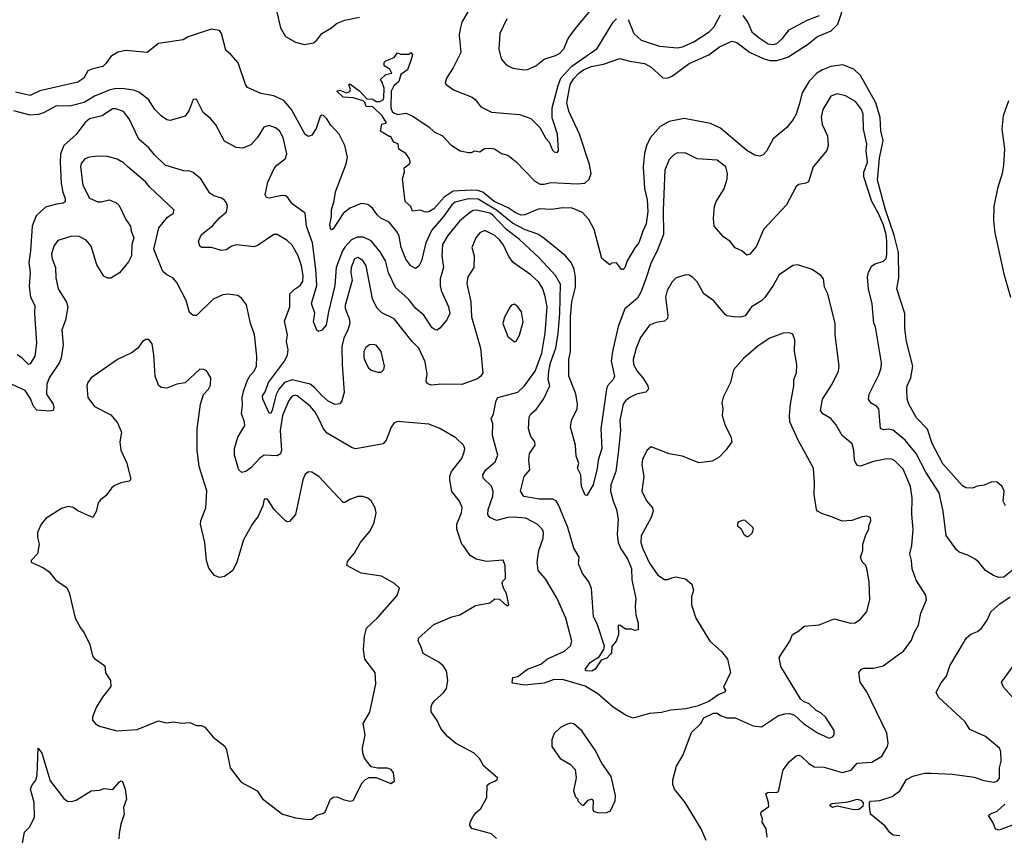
# Model space of a CAD drawing. Extents: x 2133489 to 2292442, y 756223 to 916462.
# Tile 294 of 463: x 2182931 to 2188909, y 896216 to 901170. Entities that reach past the tile are written whole.
import ezdxf

# ---------------------------------------------------------------- set-up
doc = ezdxf.new("R2010")
doc.units = 0

msp = doc.modelspace()

# ---------------------------------------------------------------- linework, layer by layer
at = {"layer": '0CON20XD'}
for points in [[(2185307, 900927), (2185286, 900865), (2185244.2, 900835.8), (2185233.8, 900795), (2185203.1, 900766.9), (2185186, 900735), (2185183.9, 900633.9), (2185191.9, 900611.9), (2185203, 900603), (2185225, 900594), (2185275, 900602), (2185315, 900586.2), (2185415, 900518), (2185447.7, 900487.7), (2185498.8, 900465), (2185549.7, 900409.7), (2185605, 900374), (2185656.1, 900363.9), (2185675, 900363.8), (2185695, 900372.5), (2185725, 900367.5), (2185752.9, 900387.1), (2185785, 900388.6), (2185814.2, 900384.2), (2185856.1, 900356.1), (2185895, 900346.2), (2185945, 900306), (2186059.1, 900189.1), (2186090.9, 900170.9), (2186115, 900170), (2186155, 900181.1), (2186315, 900171.6), (2186362.7, 900177.3), (2186388.7, 900201.3), (2186401.2, 900235), (2186390.7, 900289.3), (2186330.8, 900475), (2186265, 900614.5), (2186253.8, 900665), (2186272.8, 900775), (2186295, 900812.8), (2186325, 900844.7), (2186354.6, 900865), (2186401.5, 900885), (2186475, 900899.5), (2186575, 900933.1), (2186635, 900917.1), (2186725, 900904), (2186765, 900880.9), (2186835, 900816.2), (2186865, 900814.1), (2186895, 900828.7), (2186995, 900902.5), (2187115, 900956.8), (2187178.9, 901005), (2187255, 901039.5), (2187285, 901031.5), (2187361.7, 900971.7), (2187445, 900933.7), (2187485, 900922.1), (2187527.8, 900922.2), (2187595, 900942.5), (2187715, 901019.7), (2187775, 901068.2), (2187858.2, 901101.8), (2187898.6, 901141.4), (2187931.1, 901238.9)], [(2185659.5, 901230.5), (2185616.2, 901155), (2185605.5, 901115), (2185600, 901075), (2185609.7, 900970.3), (2185563.6, 900876.4), (2185522.5, 900815), (2185513.8, 900785), (2185518.3, 900778.3), (2185564.1, 900744.1), (2185678.3, 900698.3), (2185696.2, 900685), (2185730.9, 900640.9), (2185795, 900608.6), (2185965, 900592.9), (2186035, 900568.8), (2186088.8, 900515), (2186125, 900447.5), (2186146.7, 900425), (2186165, 900377.5), (2186176.7, 900366.7), (2186195, 900362.5), (2186202.5, 900375), (2186195.7, 900475), (2186163.4, 900573.4), (2186163.3, 900635), (2186200.7, 900769.3), (2186216.2, 900815), (2186283.1, 900886.9), (2186437.8, 900995), (2186535, 901154), (2186555, 901174.2)], [(2185889.2, 901175), (2185846.2, 901085), (2185839.3, 900990.7), (2185855, 900932), (2185885, 900894.4), (2185925.4, 900875.4), (2185995, 900864.5), (2186015, 900866.7), (2186065, 900890), (2186115, 900929.5), (2186185, 900951.5), (2186209.2, 900965), (2186235, 900992), (2186261.8, 901055), (2186305, 901115.6), (2186425, 901260)], [(2184492.7, 901215), (2184515, 901120), (2184545, 901068.1), (2184605, 901033.5), (2184658.7, 901018.7), (2184715, 901029.4), (2184734.6, 901045.4), (2184765, 901085.8), (2184825, 901120.8), (2184853.8, 901146.2), (2184905, 901165.7), (2184995, 901185.6)], [(2186625, 901171.4), (2186660.4, 901085), (2186704.2, 901045), (2186815, 901008.5), (2186925, 900999.1), (2186955, 901005.3), (2187024.4, 901035.6), (2187116.7, 901095), (2187146.2, 901125), (2187185, 901198.9)], [(2187321.4, 901195), (2187352.7, 901152.7), (2187376.4, 901095), (2187420.1, 901060.1), (2187475, 901022.9), (2187505, 901018.8), (2187527.5, 901025), (2187562.2, 901055), (2187602.7, 901107.3), (2187712.7, 901167.3), (2187787.5, 901195)], [(2185923.3, 899933.3), (2185825, 900012.7), (2185715, 900078.5), (2185655, 900082.1), (2185575, 900061.2), (2185554.8, 900045), (2185504.9, 899975.1), (2185431.3, 899888.7), (2185396, 899815), (2185371.1, 899705), (2185355, 899673.3), (2185335, 899658.8), (2185305, 899674.3), (2185275, 899715.8), (2185246.5, 899785), (2185235.4, 899855), (2185225, 899877.1), (2185175, 899939.6), (2185124.3, 899965), (2185102, 899985), (2185073.3, 900025), (2185045, 900046.7), (2185005, 900053.8), (2184935.4, 900024.6), (2184895, 899992.9), (2184835, 899898.6), (2184825, 899893.8), (2184818.6, 899898.6), (2184813.8, 899925), (2184823.5, 899975), (2184823.6, 900015), (2184841.4, 900068.6), (2184848.2, 900125), (2184913.1, 900295), (2184920.9, 900335), (2184905.7, 900405), (2184871.4, 900475), (2184819.6, 900529.6), (2184795, 900567.5), (2184775, 900588), (2184765, 900590), (2184755, 900582.5), (2184731.7, 900508.3), (2184705, 900468), (2184685, 900460.8), (2184665, 900471.4), (2184581.3, 900625), (2184535, 900678.5), (2184475, 900706.6), (2184395, 900720.5), (2184315, 900757.5), (2184303.1, 900775), (2184257.2, 900907.2), (2184215, 900957.1), (2184183.1, 900985), (2184155.5, 901085.5), (2184145, 901103.3), (2184093, 901113), (2183954.5, 901065.5), (2183923.4, 901046.6), (2183774.5, 901025.5), (2183705, 900970), (2183575, 900982), (2183526.8, 900973.2), (2183483.7, 900946.3), (2183457.1, 900905), (2183435.8, 900885), (2183375, 900871.9), (2183345, 900858), (2183320, 900815), (2183285, 900790.9), (2183052.6, 900737.4), (2182995, 900709.6), (2182905, 900728.9)], [(2188917, 898217), (2188901.9, 898245), (2188907.1, 898305), (2188896.2, 898335), (2188865, 898360), (2188833, 898363), (2188787.5, 898342.5), (2188745, 898336), (2188715, 898324), (2188675.9, 898325.9), (2188655, 898338), (2188535, 898472.9), (2188471.5, 898595), (2188443, 898683), (2188375, 898750.6), (2188331.1, 898831.1), (2188319.4, 898865), (2188317.5, 898925), (2188320, 898945), (2188342.1, 898995), (2188353.1, 899065), (2188314.5, 899215), (2188304.7, 899294.7), (2188305.2, 899385), (2188255.7, 899535), (2188268.5, 899601.5), (2188266, 899755), (2188241.1, 899861.1), (2188187.5, 900015), (2188139.4, 900195), (2188150.5, 900329.5), (2188172.8, 900435), (2188159.6, 900495), (2188156.1, 900575), (2188128.2, 900665), (2188035, 900830.4), (2187995, 900869.2), (2187927.5, 900895), (2187855, 900885.3), (2187805, 900864.7), (2187771.5, 900845), (2187724.8, 900795.2), (2187682.2, 900725), (2187664, 900655), (2187645.4, 900595), (2187626.4, 900563.6), (2187588.1, 900515), (2187506, 900445), (2187465, 900371.2), (2187445, 900348.8), (2187425, 900340), (2187395, 900345.8), (2187345, 900375.6), (2187185, 900510.6), (2187125, 900538.1), (2186965, 900569.5), (2186875, 900551.1), (2186819.8, 900520.2), (2186758.1, 900451.9), (2186735.9, 900404.1), (2186724.1, 900355.9), (2186716.8, 900275), (2186724.7, 900145), (2186741, 900075), (2186744.8, 900005), (2186735, 899930), (2186714.2, 899884.2), (2186690.8, 899815), (2186665.7, 899784.3), (2186620, 899705), (2186605, 899662.5), (2186595, 899652.5), (2186585, 899652.5), (2186555, 899692.5), (2186525, 899690), (2186515, 899680), (2186465, 899720), (2186419.2, 899895), (2186385.5, 899955.5), (2186347.5, 899997.5), (2186285, 900024.5), (2186226.4, 900026.4), (2186162.4, 900017.6), (2186085, 900020), (2185998.8, 899985), (2185975, 899982.5), (2185945, 899994), (2185897, 900027), (2185811.2, 900065), (2185742.2, 900122.2), (2185712.7, 900132.7), (2185675, 900134.8), (2185562.5, 900127.5), (2185508.8, 900091.2), (2185445, 900020.6), (2185415, 900002.9), (2185395, 900000), (2185365, 900012), (2185316.2, 900006.2), (2185305.8, 900035.8), (2185271.4, 900065), (2185256.1, 900203.9), (2185266.7, 900245), (2185265, 900270), (2185297.5, 900295), (2185302.5, 900305), (2185297.5, 900325), (2185276.4, 900356.4), (2185233.6, 900383.6), (2185230, 900415), (2185200, 900425), (2185185, 900460), (2185175, 900460), (2185121.7, 900491.7), (2185130, 900535), (2185157.5, 900542.5), (2185132.5, 900585), (2185075, 900640), (2185035, 900642.5), (2185026.2, 900666.2), (2185016, 900676), (2184955, 900694.2), (2184895, 900700), (2184857.5, 900735), (2184875, 900742.5), (2184915, 900726), (2184935, 900733.8), (2184940, 900745), (2184930, 900775), (2184935, 900780), (2184995.8, 900735.8), (2185039.3, 900689.3), (2185076.1, 900686.1), (2185095, 900673.3), (2185117, 900673), (2185140, 900685), (2185142.5, 900695), (2185143, 900753), (2185130, 900795), (2185120, 900805), (2185155, 900837.5), (2185190, 900845), (2185179.3, 900869.3), (2185145, 900890), (2185145, 900910), (2185155, 900920), (2185205, 900940), (2185225, 900967.5), (2185245, 900960), (2185295, 900960), (2185305, 900970), (2185316.2, 900956.2), (2185307, 900927)], [(2185662.9, 899997.1), (2185601.5, 899945), (2185530.4, 899859.6), (2185498, 899805), (2185494.2, 899735.7), (2185504.7, 899665), (2185484.7, 899595), (2185483.6, 899555), (2185489.4, 899525), (2185534.4, 899425.6), (2185541.9, 899385), (2185525, 899346.2), (2185482, 899295), (2185465.6, 899284.4), (2185453.3, 899285), (2185435, 899297.1), (2185384, 899374), (2185335.6, 899415), (2185291.5, 899471.5), (2185212.4, 899542.4), (2185171.2, 899631.2), (2185152.7, 899705), (2185120.1, 899760.1), (2185065, 899826.5), (2185019.3, 899849.3), (2184980.9, 899849.1), (2184945, 899833.4), (2184905, 899787.4), (2184890.2, 899765), (2184852, 899665), (2184845.2, 899554.8), (2184805.9, 899395), (2184792.5, 899315), (2184765, 899284), (2184745, 899276.7), (2184735, 899283.3), (2184714.1, 899334.1), (2184722.7, 899387.3), (2184703.1, 899445), (2184734.5, 899555), (2184729.8, 899655), (2184708, 899815), (2184671.5, 899915), (2184664.4, 899994.4), (2184585, 900050.6), (2184559.4, 900089.4), (2184545, 900099.4), (2184525, 900102.2), (2184445, 900085.8), (2184428.8, 900088.8), (2184422, 900105), (2184438, 900182), (2184475.7, 900265), (2184493.3, 900286.7), (2184542.2, 900325), (2184553.6, 900355), (2184531.8, 900455), (2184508.9, 900495), (2184485, 900513.3), (2184446.4, 900526.4), (2184412.8, 900517.2), (2184374.3, 900455), (2184335, 900410), (2184285, 900390), (2184245, 900394), (2184175, 900431.2), (2184121.7, 900531.7), (2184089.7, 900569.7), (2184044.2, 900605), (2184005, 900686), (2183984.5, 900685.5), (2183960.3, 900619.7), (2183935.6, 900584.4), (2183845, 900558), (2183825, 900562), (2183790, 900585), (2183752, 900625), (2183713.3, 900685), (2183655, 900729.2), (2183622.3, 900742.3), (2183565, 900750.3), (2183515, 900751.6), (2183475, 900741.9), (2183385, 900704.7), (2183323.1, 900666.9), (2183235, 900644.1), (2183155, 900645.4), (2183076, 900604), (2183045, 900594.6), (2182995, 900588.9), (2182895, 900615.3)], [(2188956.8, 897823.2), (2188905, 897783.8), (2188875, 897782.5), (2188843, 897793), (2188795, 897823.8), (2188755, 897873.8), (2188732.1, 897892.1), (2188687.2, 897917.2), (2188635.5, 897935.5), (2188618.6, 897948.6), (2188555, 898037.5), (2188536.7, 898185), (2188512.9, 898295), (2188432, 898422), (2188372.8, 898535), (2188307.9, 898615), (2188235, 898675.5), (2188205, 898682.9), (2188175, 898678.8), (2188156.8, 898686.8), (2188146.4, 898805), (2188135, 898820.6), (2188101.2, 898841.2), (2188084.2, 898865), (2188088.1, 898895), (2188146.9, 899013.1), (2188161.4, 899055), (2188163.1, 899085), (2188126.9, 899305), (2188117, 899327), (2188105.7, 899444.3), (2188084.4, 899535), (2188078.6, 899605), (2188084.5, 899635.5), (2188105, 899673.8), (2188125, 899687.1), (2188175, 899703.5), (2188190.6, 899719.4), (2188196.6, 899745), (2188196.5, 899825), (2188192.3, 899865), (2188175, 899920.8), (2188145, 899993.1), (2188105.2, 900065), (2188056.9, 900215), (2188055.9, 900244.1), (2188077.6, 900305), (2188070.8, 900375), (2188073.9, 900415), (2188054.5, 900505), (2188051.5, 900595), (2188042.2, 900625), (2188005, 900671.9), (2187945, 900708.1), (2187895, 900719.4), (2187856, 900705), (2187807.8, 900625), (2187796.6, 900576.6), (2187803.3, 900533.3), (2187835.6, 900465), (2187839.2, 900405), (2187831.4, 900375), (2187748, 900275), (2187720, 900185), (2187704.1, 900175.9), (2187661.2, 900168.8), (2187645, 900156.7), (2187586, 900045), (2187446.2, 899895), (2187404.2, 899795), (2187363.3, 899745), (2187345, 899738.8), (2187315, 899766.2), (2187275, 899784), (2187245, 899823.3), (2187205, 899851.2), (2187146.7, 899915), (2187142.7, 899962.7), (2187150, 900035), (2187160, 900065), (2187207.5, 900142.5), (2187227.1, 900202.9), (2187229.2, 900235), (2187218.9, 900275), (2187165, 900316.9), (2187045, 900324.5), (2186975, 900358.5), (2186925, 900360), (2186902.1, 900347.9), (2186875, 900319.4), (2186847.7, 900255), (2186836.8, 900015), (2186839.6, 899865), (2186800.8, 899765), (2186765.3, 899694.7), (2186730.1, 899589.9), (2186702.3, 899515), (2186681.2, 899478.8), (2186605, 899414.3), (2186565, 899306.2), (2186529.8, 899155), (2186522.3, 899095), (2186542.3, 899005), (2186534.6, 898985), (2186499.7, 898945), (2186494, 898926), (2186459.7, 898685), (2186465.3, 898565), (2186442.5, 898495), (2186437.3, 898442.7), (2186413.1, 898345), (2186375, 898280), (2186365, 898282.5), (2186342.2, 898335), (2186338.6, 898405), (2186316.7, 898445), (2186326.7, 898475), (2186310.5, 898519.5), (2186306.4, 898585), (2186274.4, 898695), (2186281.8, 898735), (2186316, 898805), (2186318.6, 898835), (2186307.7, 898897.7), (2186264.7, 899005), (2186264.1, 899105), (2186276.2, 899153.8), (2186275.6, 899365.6), (2186284, 899456), (2186305.7, 899545), (2186306.2, 899605), (2186297.5, 899655), (2186278.5, 899695), (2186245.3, 899735.3), (2186113.5, 899843.5), (2186076.7, 899866.7), (2185995, 899895.6), (2185923.3, 899933.3)], [(2187098, 896185), (2187069.2, 896255), (2186971.2, 896415), (2186906.4, 896496.4), (2186896.7, 896525), (2186896.4, 896553.6), (2186918.8, 896635), (2186958.6, 896705), (2187010.5, 896839.5), (2187066.7, 896895), (2187085, 896930), (2187143, 896957), (2187165, 896957.5), (2187185, 896943.3), (2187225, 896930), (2187275, 896928.8), (2187385, 896881.2), (2187435, 896873.8), (2187537.6, 896942.4), (2187575.6, 896954.4), (2187605, 896955.8), (2187635, 896946.2), (2187689.2, 896895), (2187775, 896838), (2187845, 896806.2), (2187865, 896813.3), (2187876.7, 896825), (2187875, 896852.5), (2187825, 896931.2), (2187795, 896960), (2187766.7, 896973.3), (2187725, 897013.8), (2187689.1, 897029.1), (2187672, 897045), (2187551.7, 897241.7), (2187541.2, 897295), (2187606, 897395), (2187622, 897435), (2187662.1, 897457.9), (2187694.3, 897485.7), (2187785, 897494), (2187875, 897530), (2187975.8, 897504.2), (2188003.2, 897506.8), (2188035, 897528), (2188074.2, 897575), (2188092, 897645), (2188088.6, 897755), (2188076.8, 897826.8), (2188068.8, 897855), (2188045, 897876.7), (2188035.9, 897904.1), (2188050, 897945), (2188050, 897985), (2188068.3, 898041.7), (2188086.7, 898075), (2188086.7, 898095), (2188098.8, 898125), (2188096.2, 898145), (2188075, 898153.3), (2188045, 898150), (2187982.7, 898127.3), (2187925, 898124), (2187865, 898147.5), (2187805, 898168), (2187775, 898183.8), (2187768, 898195), (2187754.3, 898285), (2187757.5, 898355), (2187750.8, 898445), (2187656.6, 898616.6), (2187607.3, 898727.3), (2187604.2, 898765), (2187610, 898835), (2187631.9, 898945), (2187631.9, 898985), (2187647.1, 899025), (2187650, 899075), (2187635.6, 899155), (2187637.5, 899225), (2187625, 899260), (2187605, 899267.5), (2187566.2, 899266.2), (2187485, 899235.8), (2187415, 899188.1), (2187325, 899112), (2187265, 899043.3), (2187245.8, 898965), (2187202.9, 898877.1), (2187194.2, 898845), (2187200.8, 898805), (2187195.8, 898765), (2187214.4, 898705), (2187247.6, 898637.6), (2187254.2, 898605.8), (2187218, 898555), (2187176.8, 898513.2), (2187135, 898487.5), (2187055, 898477.5), (2186955, 898517.5), (2186875, 898531.9), (2186765, 898576), (2186737.9, 898552.1), (2186712, 898498), (2186707.8, 898465), (2186719.4, 898395), (2186707.8, 898305), (2186736.4, 898246.4), (2186773.8, 898205), (2186776.2, 898185), (2186764, 898145), (2186704.5, 898035), (2186701.8, 897995), (2186713.8, 897955), (2186755, 897869.2), (2186806.3, 897796.3), (2186845, 897768.9), (2186865, 897768.9), (2186889.5, 897780.5), (2186915, 897785.7), (2186974.1, 897774.1), (2187011.7, 897741.7), (2187022.5, 897705), (2187010, 897665), (2187009.2, 897615), (2187035.8, 897535), (2187121.2, 897395), (2187192.7, 897332.7), (2187229.2, 897285), (2187246, 897205), (2187203.3, 897115), (2187217, 897097), (2187212.5, 897085), (2187175, 897070), (2187115, 897027.5), (2187045, 897000), (2186976.1, 896983.9), (2186885, 896976.7), (2186828.3, 896961.7), (2186755, 896956.2), (2186655, 896926.2), (2186613, 896943), (2186535, 896993.8), (2186440.5, 897075), (2186365, 897121.2), (2186227.4, 897162.6), (2186170.8, 897159.2), (2186115, 897139.8), (2185995, 897126.9), (2185925, 897140), (2185921.4, 897145), (2185925, 897173.3), (2185955, 897180), (2186014.3, 897225.7), (2186095, 897255.4), (2186135, 897286.9), (2186239.2, 897335), (2186274.5, 897365.5), (2186283.3, 897395), (2186246.9, 897535), (2186194.5, 897655), (2186123.4, 897773.4), (2186079.4, 897825), (2186073.5, 897875), (2186082.5, 897945), (2186108.9, 898021.1), (2186111.1, 898055), (2186105, 898073.8), (2186072, 898105), (2186005, 898141.5), (2185928.3, 898148.3), (2185894.8, 898145.2), (2185825, 898127.5), (2185785.9, 898145.9), (2185773.9, 898165), (2185775.3, 898195), (2185803.8, 898275), (2185805.4, 898305), (2185795, 898335.7), (2185744.4, 898385), (2185742.2, 898405), (2185761.5, 898435), (2185817.7, 898485), (2185834.6, 898525), (2185802.5, 898645), (2185804.3, 898715), (2185794.4, 898745), (2185807.7, 898775), (2185823.6, 898856.4), (2185835, 898874), (2185955, 898908.2), (2185995, 898945.6), (2186061.2, 899035), (2186100.6, 899145), (2186121.9, 899265), (2186133.3, 899425), (2186121.1, 899488.9), (2186106.7, 899535), (2186083.8, 899575), (2186035, 899620.9), (2185927.8, 899695), (2185901, 899731), (2185866.8, 899805), (2185845, 899832.5), (2185815, 899857.8), (2185755, 899888.6), (2185725, 899875.6), (2185699.5, 899845), (2185676.1, 899786.1), (2185689.4, 899735), (2185687.8, 899665), (2185652.1, 899607.9), (2185646.4, 899566.4), (2185670.5, 899455), (2185674.6, 899365), (2185728.4, 899175), (2185742, 899025), (2185731.2, 899005), (2185711.2, 898988.8), (2185615, 898954.3), (2185494.3, 898955.7), (2185428.8, 898948.8), (2185405, 898960), (2185399.2, 898975), (2185404.2, 899015.8), (2185392, 899092), (2185354.5, 899175), (2185315, 899215.5), (2185205, 899352.9), (2185128.9, 899388.9), (2185098.7, 899418.7), (2185073.6, 899473.6), (2185033.9, 899675), (2185015, 899707.5), (2184985, 899725.4), (2184963.7, 899716.3), (2184944.6, 899665), (2184941.8, 899635), (2184948.8, 899585), (2184907.2, 899435), (2184908, 899415), (2184930.8, 899355), (2184934.6, 899325), (2184923.8, 899285), (2184899.1, 899235), (2184887.8, 899185), (2184889.7, 899075), (2184901.5, 898905), (2184886.9, 898855), (2184874.4, 898835.6), (2184845, 898831.5), (2184805, 898851.8), (2184765, 898886.2), (2184724, 898934), (2184695.2, 898955.2), (2184585, 898981.6), (2184538.8, 898965), (2184503.9, 898925), (2184487.7, 898892.3), (2184465, 898797.1), (2184455, 898778), (2184445, 898778.8), (2184408.4, 898865), (2184406.2, 898885), (2184421.3, 898908.7), (2184442.3, 898965), (2184539.5, 899095), (2184556.9, 899135), (2184561.8, 899165), (2184551.1, 899215), (2184556.5, 899255), (2184538.5, 899338.5), (2184570.9, 899425), (2184571.2, 899505), (2184598.3, 899531.7), (2184633.6, 899555), (2184651.2, 899578.8), (2184652.3, 899615), (2184641.8, 899675), (2184622, 899735), (2184585, 899799.4), (2184555, 899828.9), (2184495, 899865.8), (2184475, 899865.8), (2184379.9, 899800.1), (2184355, 899790.9), (2184245, 899801.1), (2184220, 899795), (2184185, 899771.2), (2184155, 899768), (2184095, 899786), (2184035, 899786.2), (2184024.3, 899794.3), (2184016.2, 899825), (2184034.2, 899865), (2184102.7, 899917.3), (2184145, 899965.7), (2184187.6, 900002.4), (2184192.5, 900035), (2184186.8, 900056.8), (2184175, 900073.8), (2184156.7, 900085), (2184110.2, 900100.2), (2184086.1, 900116.1), (2184032, 900202), (2183985, 900241.9), (2183965, 900250), (2183925, 900252.5), (2183815, 900286.2), (2183749.1, 900349.1), (2183715, 900390.5), (2183654.7, 900444.7), (2183595, 900568), (2183561.5, 900611.5), (2183515, 900628.5), (2183495, 900628.5), (2183432, 900585), (2183355, 900566.4), (2183325.9, 900544.1), (2183275, 900472.9), (2183200, 900405), (2183180, 900355), (2183176.7, 900305), (2183182.8, 900175), (2183192.3, 900122.3), (2183206.8, 900083.2), (2183206.4, 900063.6), (2183195, 900054.3), (2183155, 900050), (2183088.2, 900031.8), (2183032.1, 899977.9), (2183006.2, 899915), (2182997.8, 899765), (2182987.3, 899695), (2182994.7, 899634.7), (2182988.1, 899551.9), (2182997.5, 899485), (2183023.8, 899433.8), (2183020.9, 899385), (2183032.7, 899205), (2183023.2, 899126.8), (2182995, 899078.8), (2182985, 899076), (2182945, 899116.2), (2182915, 899133.8)], [(2188935, 900676.2), (2188901.9, 900585), (2188893, 900505), (2188909.7, 900385), (2188904.7, 900285), (2188896.3, 900235), (2188866.9, 900145), (2188844.5, 900034.5), (2188842.9, 899947.1), (2188851.4, 899875), (2188905, 899626.7), (2188946.9, 899485)], [(2185825.8, 896195.8), (2185795, 896223.8), (2185676.4, 896256.4), (2185663.6, 896276.4), (2185666.7, 896295), (2185685, 896330), (2185702.5, 896355), (2185730.5, 896379.5), (2185766.7, 896445), (2185770, 896520), (2185785, 896532.5), (2185816.1, 896543.9), (2185830, 896555), (2185832.5, 896565), (2185750, 896635), (2185722.3, 896682.3), (2185691.2, 896715), (2185577.5, 896775), (2185527.3, 896817.3), (2185487.1, 896865), (2185465, 896913.3), (2185428.8, 896965), (2185428.8, 896995), (2185436.2, 897015), (2185451.2, 897035), (2185505, 897080.8), (2185522, 897108), (2185530, 897155), (2185521.5, 897215), (2185502.9, 897245), (2185475, 897266.9), (2185380.5, 897320.5), (2185367.5, 897365), (2185351.2, 897395), (2185353.8, 897415), (2185445, 897495.7), (2185555, 897542.5), (2185604.2, 897555.8), (2185697.7, 897612.3), (2185785, 897626.7), (2185815, 897652.5), (2185845, 897650), (2185870, 897625), (2185895, 897610), (2185900, 897615), (2185886.7, 897685), (2185867.5, 897717.5), (2185860, 897745), (2185865, 897760), (2185880, 897775), (2185879.2, 897855), (2185866.4, 897886.4), (2185765, 897878), (2185702.7, 897892.7), (2185666.1, 897916.1), (2185625, 897973.3), (2185616.2, 897985), (2185586.1, 898076.1), (2185585.8, 898105), (2185614.4, 898175), (2185616.6, 898206.6), (2185601.4, 898245), (2185554.7, 898304.7), (2185542.8, 898375), (2185542.7, 898397.3), (2185552.7, 898425), (2185615.6, 898505), (2185630.6, 898545), (2185632.9, 898565), (2185626, 898585), (2185579.5, 898629.5), (2185478.3, 898688.3), (2185415, 898711.9), (2185225, 898730), (2185205, 898721.2), (2185185.8, 898695), (2185155.6, 898615), (2185137, 898593), (2184972.3, 898562.3), (2184949.2, 898569.2), (2184797.7, 898657.7), (2184774.8, 898684.8), (2184746.6, 898745), (2184725, 898785.5), (2184695, 898823.2), (2184615, 898884.6), (2184605, 898888.8), (2184585, 898883.5), (2184565, 898857.5), (2184526.2, 898765), (2184512.9, 898675), (2184521.5, 898555), (2184515, 898532), (2184495, 898520.6), (2184415, 898523.8), (2184390.8, 898509.2), (2184335, 898447.1), (2184305, 898424.4), (2184279.7, 898419.7), (2184260.8, 898435), (2184235.6, 898525), (2184235.5, 898565), (2184255, 898634), (2184297.8, 898705), (2184296.7, 898725), (2184278.3, 898778.3), (2184284.6, 898825.4), (2184281.8, 898875), (2184289.1, 898910.9), (2184313, 898977), (2184331.2, 899008.8), (2184355.5, 899035), (2184369.1, 899065), (2184370, 899125), (2184356.9, 899256.9), (2184332.7, 899325), (2184307.7, 899437.7), (2184277.6, 899477.6), (2184255, 899494.3), (2184195, 899503.1), (2184165, 899499.4), (2184105, 899472.5), (2184005, 899372), (2183985, 899373.8), (2183962.1, 899392.1), (2183941.1, 899465), (2183885, 899573.3), (2183861.7, 899601.7), (2183825, 899620), (2183801.1, 899641.1), (2183746.5, 899775), (2183776.2, 899905), (2183828.9, 899971.1), (2183866, 899995), (2183867.5, 900015), (2183718.6, 900155), (2183695, 900184.2), (2183588, 900275), (2183560.7, 900300.7), (2183522.3, 900322.3), (2183465, 900338.6), (2183405, 900341.5), (2183355, 900335.4), (2183327.1, 900325), (2183305, 900295.8), (2183300.4, 900275), (2183314.6, 900165), (2183354.3, 900085), (2183405.8, 900064.2), (2183425, 900062.9), (2183475, 900076), (2183515, 900058.8), (2183535, 900040), (2183576, 899955), (2183604.2, 899915), (2183608, 899885), (2183623.8, 899845), (2183612, 899805), (2183609.2, 899735), (2183591.7, 899698.3), (2183537, 899633), (2183485, 899600), (2183465, 899598.8), (2183441.4, 899611.4), (2183400.3, 899680.3), (2183365.6, 899795), (2183335, 899830), (2183293.3, 899853.3), (2183247.5, 899855), (2183161.9, 899828.1), (2183138.7, 899795), (2183124.7, 899745.3), (2183127.8, 899717.8), (2183147.9, 899665), (2183151.2, 899601.2), (2183165.5, 899535), (2183214.5, 899454.5), (2183224.4, 899425), (2183209.4, 899345), (2183186.4, 899285), (2183196.2, 899195), (2183183.7, 899116.3), (2183172.2, 899087.8), (2183110.4, 898995), (2183095.8, 898955), (2183093.4, 898895), (2183133.8, 898835), (2183138.8, 898815), (2183134.3, 898795.7), (2183115, 898791.5), (2183035, 898798.8), (2183017.9, 898817.9), (2182995, 898871.1), (2182965, 898917.1), (2182885, 898953.8)], [(2187468.6, 896205), (2187463.3, 896255), (2187438.8, 896295), (2187440, 896315), (2187430, 896345), (2187432, 896358), (2187479.2, 896390.8), (2187478.1, 896415), (2187462, 896468), (2187475, 896478), (2187525, 896476), (2187537.9, 896482.1), (2187566.9, 896613.1), (2187605, 896664.2), (2187645, 896698.1), (2187661.7, 896701.7), (2187675, 896696.9), (2187721.4, 896651.4), (2187755, 896631.4), (2187815, 896630), (2187925, 896596.4), (2187979.3, 896610.7), (2188015, 896654.4), (2188105, 896660.8), (2188164.3, 896695.7), (2188200, 896755), (2188204, 896775), (2188195.7, 896835.7), (2188075, 897086.7), (2188033.8, 897145), (2188026.2, 897205), (2188041.2, 897225), (2188055, 897230), (2188115, 897230.5), (2188173.3, 897245), (2188272.4, 897317.6), (2188296.2, 897335), (2188345, 897400), (2188360.8, 897445), (2188388.7, 897491.3), (2188402.5, 897565), (2188436.2, 897645), (2188433.3, 897675), (2188374.4, 897765), (2188349.2, 897835), (2188345.5, 897885), (2188334.4, 897925), (2188346.7, 897975), (2188356.5, 898075), (2188347.1, 898165), (2188350, 898265), (2188339.1, 898335), (2188295, 898440), (2188245, 898490), (2188225, 898501.1), (2188195, 898501.9), (2188115, 898485.6), (2188035, 898458.5), (2188012.9, 898462.9), (2187998.9, 898495), (2187995.7, 898554.3), (2187985, 898593.3), (2187924.6, 898644.6), (2187885, 898710), (2187855, 898746.5), (2187807.1, 898775), (2187793.8, 898795), (2187805.4, 898864.6), (2187864.4, 898955), (2187901.4, 899035), (2187907.1, 899065), (2187881.1, 899255), (2187881.9, 899325), (2187837.1, 899505), (2187817.5, 899545), (2187811.2, 899595), (2187795.9, 899615.9), (2187741.7, 899651.7), (2187655, 899680), (2187625, 899676), (2187541.1, 899618.9), (2187505, 899554.2), (2187455, 899483.1), (2187435, 899462.2), (2187374, 899426), (2187335, 899370.8), (2187307, 899363), (2187265, 899364.3), (2187225, 899371.4), (2187215, 899379.2), (2187145, 899462.5), (2187084, 899505), (2187045, 899577.1), (2187015, 899605.6), (2186995, 899617.5), (2186975, 899619.2), (2186917.6, 899602.4), (2186891.7, 899578.3), (2186862.9, 899525), (2186851.2, 899485), (2186866.7, 899375), (2186864, 899355), (2186845, 899339.2), (2186795, 899330.6), (2186755, 899314.2), (2186700.4, 899239.6), (2186674.6, 899175), (2186655.5, 899105), (2186657.5, 899075), (2186679.5, 899035), (2186714.7, 898994.7), (2186744.3, 898945), (2186748.6, 898925), (2186732.6, 898907.4), (2186675, 898895.3), (2186635, 898875.4), (2186608.9, 898855), (2186595.4, 898834.6), (2186574.6, 898735), (2186578, 898675), (2186565, 898537.5), (2186550.8, 898425), (2186520.4, 898345), (2186518.8, 898305), (2186533.6, 898245), (2186554.6, 898194.6), (2186565.4, 898135.4), (2186557.7, 898045), (2186564.7, 897995), (2186580, 897955), (2186621.2, 897895), (2186645.3, 897835.3), (2186648.2, 897768.2), (2186672, 897655), (2186667, 897603), (2186671.4, 897555), (2186685.6, 897505), (2186686.7, 897463.3), (2186665, 897460), (2186645, 897467.5), (2186608.3, 897468.3), (2186575, 897492.5), (2186565, 897490), (2186566.2, 897435), (2186552.2, 897395), (2186526.8, 897363.2), (2186524.2, 897325), (2186517.5, 897315), (2186495, 897291.4), (2186460.9, 897279.1), (2186425.3, 897224.7), (2186405, 897212.1), (2186370, 897215), (2186363.3, 897225), (2186395.4, 897265), (2186425.3, 897284.7), (2186450, 897300), (2186478.1, 897345), (2186481.9, 897365), (2186438.7, 897495), (2186415.2, 897545.2), (2186402.1, 897715), (2186386.5, 897755), (2186347.5, 897805), (2186324.4, 897865), (2186328.5, 897905), (2186295, 897958.8), (2186258.7, 898085), (2186203, 898223), (2186187.3, 898247.3), (2186167.6, 898257.6), (2186085, 898257.6), (2185992.8, 898272.8), (2185970.8, 898305), (2185994.7, 898395.3), (2186028.1, 898435), (2186022.1, 898495), (2186027.3, 898535), (2186061.4, 898585), (2186058.1, 898605), (2186035, 898638), (2186019.4, 898685), (2186024.4, 898755), (2186034.3, 898775), (2186067.4, 898802.6), (2186111.9, 898865), (2186148.9, 898945), (2186140, 898985), (2186143, 899035), (2186154.5, 899085.5), (2186187.1, 899175), (2186199.8, 899265), (2186210.2, 899385), (2186214.1, 899564.1), (2186184.1, 899615), (2186085, 899722.8), (2185965, 899834.7), (2185886, 899896), (2185801.6, 899985), (2185785, 899995.3), (2185705, 900012.8), (2185685, 900009.7), (2185662.9, 899997.1)], [(2185935, 899212.5), (2185945, 899217.5), (2185965, 899253.3), (2185987.5, 899335), (2185977.1, 899395), (2185955, 899426), (2185935, 899442), (2185916.7, 899435), (2185908.8, 899425), (2185875, 899363.3), (2185864.3, 899325), (2185894, 899245), (2185935, 899212.5)], [(2184685, 896310.8), (2184705, 896314.2), (2184735, 896337.5), (2184775, 896349.2), (2184785, 896358), (2184817.5, 896435), (2184835, 896447.5), (2184859.3, 896449.3), (2184895, 896432.5), (2184935, 896423.3), (2184955, 896427.5), (2185010, 896535), (2185030, 896555), (2185053, 896567), (2185095, 896567.5), (2185185, 896530), (2185206.4, 896543.6), (2185201.2, 896595), (2185186.7, 896615), (2185165, 896623.3), (2185105, 896622.5), (2185065, 896632.5), (2185023.9, 896683.9), (2185013.8, 896715), (2185012, 896745), (2185028, 896825), (2185016.2, 896895), (2185056.7, 896963.3), (2185093.8, 897135), (2185090, 897205), (2185025.8, 897285.8), (2185018.6, 897345), (2185024.4, 897424.4), (2185036.1, 897473.9), (2185102.6, 897537.4), (2185222.5, 897672.5), (2185236.4, 897716.4), (2185207.5, 897745), (2185128.8, 897788.8), (2185005, 897808.8), (2184917.5, 897855), (2184921.7, 897878.3), (2184962.3, 897927.7), (2185001.2, 897995), (2185060, 898065), (2185084, 898115), (2185095.8, 898175), (2185090, 898205), (2185065, 898246.7), (2185045, 898263.3), (2185015, 898273.8), (2184985, 898273.8), (2184935, 898256), (2184905, 898236.2), (2184895, 898236.7), (2184746.7, 898395), (2184705, 898421.2), (2184685, 898424), (2184665, 898408.8), (2184651.1, 898375), (2184605.5, 898164.5), (2184568.3, 898121.7), (2184555, 898120), (2184545, 898126.2), (2184500.3, 898170.3), (2184476.2, 898195), (2184435, 898256.7), (2184415, 898256.7), (2184407, 898217), (2184380, 898155), (2184345, 898107.5), (2184290.6, 898009.4), (2184250.5, 897875), (2184225.3, 897824.7), (2184175, 897787.1), (2184145, 897781.4), (2184113.8, 897793.8), (2184078.8, 897838.8), (2184064.5, 897885), (2184054.5, 897995), (2184030, 898105), (2184031.9, 898125), (2184061.4, 898205), (2184067, 898307), (2184021.4, 898455), (2184008.6, 898555), (2184009.2, 898685), (2184030, 898835), (2184046.4, 898893.6), (2184077.5, 898925), (2184089.5, 898950.5), (2184091.2, 898995), (2184073.3, 899025), (2184065, 899037.5), (2184050, 899045), (2184025, 899047.5), (2183935, 898963.3), (2183885, 898956.7), (2183825, 898932.5), (2183790, 898935), (2183775, 898950), (2183753.8, 899005), (2183746.2, 899135), (2183735, 899200), (2183716.2, 899226.2), (2183696.4, 899226.4), (2183676.7, 899215), (2183648.8, 899175), (2183615, 899148.8), (2183525, 899106.2), (2183365, 898994), (2183345, 898966.7), (2183339.2, 898945), (2183345.7, 898875), (2183385, 898820), (2183485, 898768.8), (2183525, 898720), (2183548.6, 898665), (2183540, 898605), (2183544.4, 898555), (2183580.8, 898475), (2183604, 898385), (2183603.8, 898375), (2183595, 898366.2), (2183545, 898357.5), (2183505, 898337.5), (2183489.2, 898325), (2183455, 898278), (2183424.5, 898255.5), (2183407.5, 898235), (2183395, 898182.5), (2183375, 898146.7), (2183285, 898186.7), (2183255, 898206.7), (2183225, 898213.3), (2183185, 898200), (2183090.5, 898139.5), (2183062.5, 898105), (2183040, 898055), (2183040, 898025), (2183050, 897985), (2183040, 897925), (2183000, 897885), (2183000, 897875), (2183075, 897840), (2183110, 897815), (2183148.3, 897768.3), (2183215, 897720), (2183231.2, 897691.2), (2183268.8, 897535), (2183300, 897475), (2183323.3, 897445), (2183357.5, 897375), (2183373.3, 897305), (2183385, 897290), (2183447.5, 897245), (2183453, 897203), (2183483.3, 897155), (2183485, 897120), (2183433.3, 897055), (2183396.7, 896995), (2183373.3, 896935), (2183373.3, 896915), (2183392.5, 896892.5), (2183415, 896878.8), (2183521.1, 896851.1), (2183645, 896858.5), (2183775, 896910.8), (2183819.7, 896899.7), (2183865, 896904.2), (2183916.4, 896896.4), (2183965, 896900), (2184005, 896883.3), (2184035, 896882.5), (2184055, 896872.5), (2184105, 896812.5), (2184176.1, 896756.1), (2184186.7, 896735), (2184210, 896625), (2184275, 896538.8), (2184373.3, 896485), (2184405, 896436.7), (2184527.5, 896345), (2184605, 896321.4), (2184685, 896310.8)], [(2185105, 899028), (2185125, 899028.8), (2185141.2, 899045), (2185146, 899065), (2185125.8, 899155), (2185095, 899192), (2185075, 899197.5), (2185055, 899194.2), (2185031.7, 899178.3), (2185021.4, 899155), (2185020.6, 899115), (2185031.9, 899085), (2185049.2, 899055), (2185065, 899040.8), (2185105, 899028)], [(2187355, 898030), (2187378.3, 898051.7), (2187386.7, 898075), (2187382.5, 898085), (2187335, 898127.5), (2187325, 898130), (2187295, 898120), (2187288.3, 898111.7), (2187290, 898095), (2187309.3, 898079.3), (2187327.5, 898045), (2187345, 898030), (2187355, 898030)], [(2188275, 896212.5), (2188235, 896216.2), (2188215, 896230), (2188182.7, 896272.7), (2188097.1, 896345), (2188090, 896395), (2188090.8, 896415), (2188097, 896423), (2188152.2, 896427.8), (2188228.3, 896451.7), (2188275, 896486.7), (2188315, 896554), (2188353.3, 896575), (2188425, 896593.3), (2188465, 896593.3), (2188595, 896586.2), (2188725, 896569.6), (2188785, 896548.9), (2188845, 896537.5), (2188866.2, 896545), (2188878.7, 896561.3), (2188879.4, 896625), (2188890.5, 896665), (2188888.1, 896725), (2188880, 896745), (2188795, 896815.6), (2188698.8, 896858.8), (2188671.4, 896905), (2188510, 897055), (2188495.8, 897085), (2188525, 897141.2), (2188557.2, 897182.8), (2188577.5, 897245), (2188679.2, 897415), (2188705, 897437.1), (2188747, 897453), (2188773.2, 897476.8), (2188805, 897523.3), (2188827.6, 897572.4), (2188882.5, 897622.5), (2188945, 897663.3)], [(2188957.1, 897057.1), (2188903.1, 897115), (2188891.9, 897145), (2188977.9, 897265)], [(2186445, 896351.9), (2186495, 896353.8), (2186517.5, 896365), (2186546.2, 896425), (2186547.7, 896457.7), (2186523, 896573), (2186464.5, 896654.5), (2186425, 896733.3), (2186345, 896851.2), (2186295, 896893.3), (2186275, 896896.2), (2186250.5, 896889.5), (2186215, 896871.2), (2186175.9, 896834.1), (2186161.2, 896795), (2186161.2, 896755), (2186212.9, 896682.9), (2186275, 896646.7), (2186303.3, 896615), (2186310, 896565), (2186293.3, 896485), (2186305, 896450), (2186320, 896435), (2186320, 896425), (2186345, 896400), (2186355, 896397.5), (2186381.7, 896428.3), (2186407, 896437), (2186413.8, 896423.8), (2186410.6, 896375), (2186415, 896362.5), (2186445, 896351.9)], [(2182946, 896155), (2182960.8, 896235), (2182992.3, 896267.7), (2183020.6, 896325), (2183018.9, 896415), (2182996.9, 896495), (2183005, 896518.8), (2183029.8, 896550.2), (2183038.3, 896581.7), (2183044.1, 896745.9), (2183065.4, 896715), (2183115.9, 896545.9), (2183198.8, 896438.8), (2183222.3, 896422.3), (2183245, 896420.8), (2183275, 896428.8), (2183365, 896485.6), (2183415, 896490), (2183445, 896500), (2183495.8, 896494.2), (2183535, 896538), (2183545, 896545.6), (2183555, 896542), (2183571.5, 896495), (2183579.6, 896435), (2183560.8, 896385), (2183565.8, 896344.2), (2183545.8, 896284.2), (2183536, 896226), (2183533.8, 896195)], [(2187995, 896369.7), (2187895, 896393.5), (2187865, 896384.6), (2187851.5, 896395), (2187854.4, 896405), (2187865, 896408.5), (2187961.2, 896418.8), (2188015, 896435.5), (2188038.3, 896428.3), (2188052.1, 896412.1), (2188049.3, 896390.7), (2188025, 896373.2), (2187995, 896369.7)], [(2188995, 896290.8), (2188876.7, 896246.7), (2188855, 896253.3), (2188840.7, 896290.7), (2188813.3, 896335), (2188825, 896346), (2188865, 896362.5), (2188912.2, 896405)]]:
    msp.add_lwpolyline(points, dxfattribs=at)

doc.saveas('drawing.dxf')
